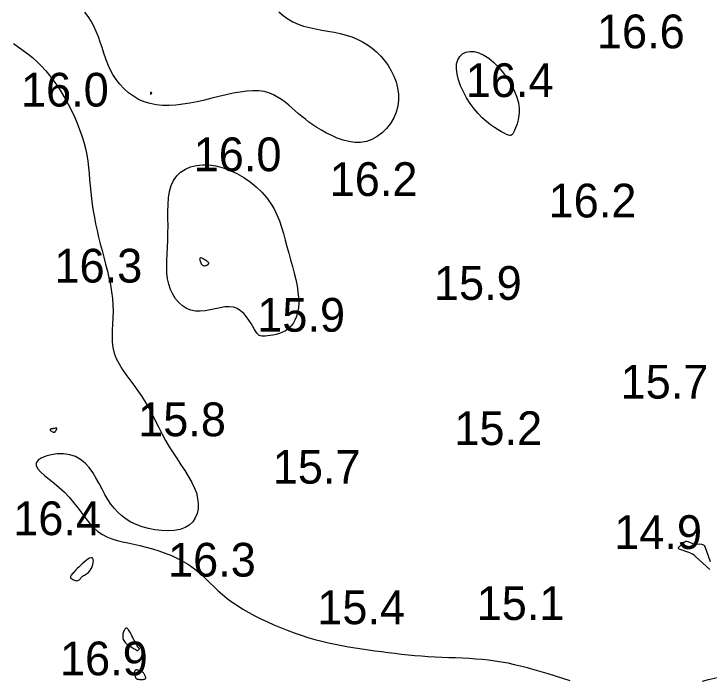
# Model space of a CAD drawing. Extents: x 3040093 to 3056816, y 408076 to 509144.
# Drawn here: x 3045566.4 to 3045669.4, y 433952.2 to 434050.9 of the extents above; entities that cross this region are included whole.
import ezdxf

# ---------------------------------------------------------------- set-up
doc = ezdxf.new("R2010")
doc.units = 0
for name, color, linetype in [('V-CHAN-CONT-EL15', 7, 'Continuous'), ('V-CHAN-CONT-EL17', 7, 'Continuous'), ('V-TOPO-SOUN-0610', 7, 'Continuous')]:
    doc.layers.add(name, color=color, linetype=linetype)

msp = doc.modelspace()

# ---------------------------------------------------------------- linework, layer by layer
at = {"layer": 'V-CHAN-CONT-EL15'}
msp.add_lwpolyline([(3045669.54, 433968.59), (3045667.43, 433970.52), (3045667.2, 433970.71), (3045666.96, 433970.87), (3045666.7, 433971.01), (3045666.42, 433971.12), (3045665.13, 433971.56), (3045664.97, 433971.64), (3045664.9, 433971.74), (3045664.92, 433971.86), (3045665.03, 433972), (3045665.75, 433972.67), (3045665.87, 433972.76), (3045666, 433972.8), (3045666.13, 433972.81), (3045666.28, 433972.77), (3045666.87, 433972.52), (3045667.02, 433972.47), (3045667.17, 433972.43), (3045667.33, 433972.4), (3045667.48, 433972.39), (3045668.29, 433972.36), (3045668.47, 433972.33), (3045668.61, 433972.26), (3045668.72, 433972.14), (3045668.8, 433971.99), (3045669.58, 433969.77)], dxfattribs=at)
at = {"layer": 'V-CHAN-CONT-EL17'}
for points in [[(3045605.67, 434051.22), (3045606.32, 434050.67), (3045607.02, 434050.19), (3045607.75, 434049.77), (3045608.53, 434049.42), (3045609.36, 434049.13), (3045610.23, 434048.9), (3045611.12, 434048.71), (3045612.04, 434048.54), (3045612.96, 434048.37), (3045613.87, 434048.21), (3045614.78, 434048.01), (3045615.65, 434047.79), (3045616.5, 434047.51), (3045617.31, 434047.17), (3045618.08, 434046.79), (3045618.81, 434046.35), (3045619.5, 434045.85), (3045620.15, 434045.3), (3045620.77, 434044.69), (3045621.33, 434044.02), (3045621.86, 434043.29), (3045622.32, 434042.51), (3045622.72, 434041.69), (3045623.05, 434040.84), (3045623.28, 434039.96), (3045623.41, 434039.06), (3045623.42, 434038.16), (3045623.31, 434037.26), (3045623.06, 434036.38), (3045622.7, 434035.52), (3045622.22, 434034.71), (3045621.64, 434033.96), (3045620.98, 434033.31), (3045620.26, 434032.75), (3045619.48, 434032.32), (3045618.65, 434032.03), (3045617.8, 434031.89), (3045616.93, 434031.89), (3045616.06, 434032.02), (3045615.19, 434032.23), (3045614.34, 434032.53), (3045613.52, 434032.89), (3045612.73, 434033.28), (3045612, 434033.68), (3045611.33, 434034.09), (3045610.72, 434034.5), (3045610.15, 434034.9), (3045609.61, 434035.31), (3045609.1, 434035.72), (3045608.61, 434036.13), (3045608.12, 434036.55), (3045607.64, 434036.97), (3045607.14, 434037.4), (3045606.62, 434037.83), (3045606.08, 434038.24), (3045605.5, 434038.61), (3045604.88, 434038.94), (3045604.21, 434039.22), (3045603.49, 434039.42), (3045602.7, 434039.53), (3045601.84, 434039.55), (3045600.92, 434039.49), (3045599.95, 434039.35), (3045598.93, 434039.17), (3045597.88, 434038.94), (3045596.81, 434038.68), (3045595.73, 434038.42), (3045594.65, 434038.16), (3045593.57, 434037.92), (3045592.51, 434037.71), (3045591.46, 434037.54), (3045590.43, 434037.41), (3045589.43, 434037.35), (3045588.45, 434037.36), (3045587.51, 434037.45), (3045586.6, 434037.63), (3045585.73, 434037.9), (3045584.91, 434038.27), (3045584.13, 434038.73), (3045583.41, 434039.25), (3045582.74, 434039.85), (3045582.13, 434040.5), (3045581.58, 434041.19), (3045581.1, 434041.93), (3045580.69, 434042.7), (3045580.34, 434043.49), (3045580.03, 434044.29), (3045579.75, 434045.11), (3045579.48, 434045.93), (3045579.22, 434046.75), (3045578.94, 434047.55), (3045578.63, 434048.34), (3045578.29, 434049.1), (3045577.89, 434049.83), (3045577.45, 434050.53), (3045576.96, 434051.19)], [(3045566.35, 434046.52), (3045567.07, 434046.04), (3045567.79, 434045.53), (3045568.5, 434045.01), (3045569.2, 434044.45), (3045569.87, 434043.83), (3045570.53, 434043.18), (3045571.16, 434042.48), (3045571.77, 434041.74), (3045572.36, 434040.96), (3045572.92, 434040.15), (3045573.47, 434039.3), (3045573.99, 434038.43), (3045574.48, 434037.54), (3045574.96, 434036.63), (3045575.4, 434035.7), (3045575.8, 434034.76), (3045576.17, 434033.81), (3045576.5, 434032.86), (3045576.79, 434031.91), (3045577.02, 434030.97), (3045577.21, 434030.04), (3045577.36, 434029.11), (3045577.48, 434028.19), (3045577.57, 434027.28), (3045577.65, 434026.36), (3045577.73, 434025.45), (3045577.81, 434024.53), (3045577.91, 434023.6), (3045578.04, 434022.67), (3045578.18, 434021.73), (3045578.35, 434020.77), (3045578.54, 434019.81), (3045578.75, 434018.84), (3045578.98, 434017.86), (3045579.22, 434016.87), (3045579.48, 434015.87), (3045579.74, 434014.86), (3045580.01, 434013.84), (3045580.27, 434012.82), (3045580.51, 434011.8), (3045580.72, 434010.78), (3045580.9, 434009.77), (3045581.03, 434008.77), (3045581.1, 434007.79), (3045581.12, 434006.83), (3045581.08, 434005.89), (3045581.04, 434004.97), (3045580.99, 434004.07), (3045580.97, 434003.19), (3045580.99, 434002.33), (3045581.09, 434001.49), (3045581.29, 434000.67), (3045581.59, 433999.87), (3045582, 433999.08), (3045582.48, 433998.3), (3045583.02, 433997.51), (3045583.61, 433996.72), (3045584.21, 433995.91), (3045584.81, 433995.09), (3045585.39, 433994.24), (3045585.94, 433993.35), (3045586.45, 433992.44), (3045586.94, 433991.51), (3045587.43, 433990.57), (3045587.91, 433989.62), (3045588.4, 433988.67), (3045588.91, 433987.72), (3045589.44, 433986.79), (3045590.01, 433985.88), (3045590.6, 433984.99), (3045591.18, 433984.12), (3045591.75, 433983.26), (3045592.27, 433982.41), (3045592.75, 433981.58), (3045593.15, 433980.75), (3045593.46, 433979.94), (3045593.65, 433979.13), (3045593.74, 433978.34), (3045593.71, 433977.59), (3045593.57, 433976.88), (3045593.3, 433976.24), (3045592.92, 433975.67), (3045592.41, 433975.19), (3045591.79, 433974.81), (3045591.04, 433974.54), (3045590.19, 433974.38), (3045589.27, 433974.33), (3045588.3, 433974.36), (3045587.32, 433974.48), (3045586.35, 433974.67), (3045585.41, 433974.94), (3045584.54, 433975.26), (3045583.75, 433975.64), (3045583.04, 433976.06), (3045582.4, 433976.54), (3045581.82, 433977.08), (3045581.29, 433977.67), (3045580.8, 433978.3), (3045580.35, 433978.99), (3045579.91, 433979.74), (3045579.48, 433980.53), (3045579.04, 433981.35), (3045578.59, 433982.17), (3045578.11, 433982.96), (3045577.57, 433983.7), (3045576.98, 433984.36), (3045576.31, 433984.91), (3045575.55, 433985.33), (3045574.69, 433985.59), (3045573.78, 433985.72), (3045572.85, 433985.72), (3045571.97, 433985.6), (3045571.16, 433985.4), (3045570.49, 433985.12), (3045570, 433984.78), (3045569.74, 433984.39), (3045569.73, 433983.98), (3045569.96, 433983.54), (3045570.38, 433983.06), (3045570.95, 433982.55), (3045571.63, 433982), (3045572.38, 433981.4), (3045573.15, 433980.75), (3045573.9, 433980.06), (3045574.6, 433979.31), (3045575.26, 433978.52), (3045575.88, 433977.72), (3045576.48, 433976.93), (3045577.06, 433976.16), (3045577.65, 433975.45), (3045578.25, 433974.8), (3045578.87, 433974.24), (3045579.53, 433973.79), (3045580.22, 433973.43), (3045580.95, 433973.14), (3045581.71, 433972.91), (3045582.5, 433972.71), (3045583.33, 433972.54), (3045584.19, 433972.36), (3045585.08, 433972.17), (3045586.01, 433971.93), (3045586.95, 433971.67), (3045587.9, 433971.37), (3045588.84, 433971.03), (3045589.76, 433970.66), (3045590.65, 433970.25), (3045591.5, 433969.81), (3045592.29, 433969.34), (3045593.01, 433968.83), (3045593.67, 433968.3), (3045594.3, 433967.75), (3045594.9, 433967.18), (3045595.48, 433966.61), (3045596.08, 433966.03), (3045596.69, 433965.45), (3045597.33, 433964.88), (3045598.02, 433964.32), (3045598.76, 433963.78), (3045599.54, 433963.25), (3045600.36, 433962.73), (3045601.22, 433962.24), (3045602.11, 433961.75), (3045603.03, 433961.29), (3045603.98, 433960.84), (3045604.95, 433960.4), (3045605.94, 433959.99), (3045606.94, 433959.6), (3045607.96, 433959.22), (3045608.98, 433958.87), (3045610, 433958.55), (3045611.03, 433958.25), (3045612.04, 433957.98), (3045613.05, 433957.74), (3045614.05, 433957.52), (3045615.04, 433957.33), (3045616.02, 433957.16), (3045617, 433956.99), (3045617.97, 433956.85), (3045618.95, 433956.71), (3045619.92, 433956.57), (3045620.9, 433956.44), (3045621.88, 433956.31), (3045622.86, 433956.19), (3045623.85, 433956.08), (3045624.83, 433955.97), (3045625.83, 433955.87), (3045626.82, 433955.79), (3045627.83, 433955.72), (3045628.84, 433955.66), (3045629.85, 433955.62), (3045630.86, 433955.58), (3045631.87, 433955.54), (3045632.87, 433955.5), (3045633.87, 433955.45), (3045634.85, 433955.39), (3045635.82, 433955.31), (3045636.77, 433955.21), (3045637.71, 433955.08), (3045638.65, 433954.92), (3045639.59, 433954.75), (3045640.53, 433954.55), (3045641.49, 433954.32), (3045642.46, 433954.07), (3045643.46, 433953.79), (3045644.49, 433953.49), (3045645.54, 433953.17), (3045646.62, 433952.84), (3045647.71, 433952.5), (3045648.81, 433952.17)], [(3045668.44, 433952.05), (3045669.35, 433952.3), (3045670.24, 433952.52), (3045671.14, 433952.72), (3045672.04, 433952.87), (3045672.95, 433952.97), (3045673.88, 433953.01), (3045674.84, 433952.98), (3045675.84, 433952.88), (3045676.89, 433952.69), (3045677.96, 433952.42), (3045679.05, 433952.08)]]:
    msp.add_lwpolyline(points, dxfattribs=at)
for points in [[(3045634.03, 434037.65), (3045633.5, 434038.5), (3045633.02, 434039.39), (3045632.62, 434040.28), (3045632.31, 434041.17), (3045632.1, 434042.02), (3045632, 434042.82), (3045632.02, 434043.53), (3045632.19, 434044.14), (3045632.48, 434044.64), (3045632.89, 434045.02), (3045633.38, 434045.27), (3045633.96, 434045.38), (3045634.61, 434045.35), (3045635.31, 434045.18), (3045636.04, 434044.84), (3045636.79, 434044.35), (3045637.54, 434043.72), (3045638.27, 434042.98), (3045638.96, 434042.15), (3045639.6, 434041.27), (3045640.15, 434040.36), (3045640.61, 434039.45), (3045640.96, 434038.57), (3045641.17, 434037.73), (3045641.27, 434036.96), (3045641.28, 434036.24), (3045641.21, 434035.58), (3045641.09, 434034.99), (3045640.93, 434034.48), (3045640.76, 434034.03), (3045640.6, 434033.65), (3045640.46, 434033.36), (3045640.34, 434033.14), (3045640.21, 434032.99), (3045640.07, 434032.92), (3045639.9, 434032.91), (3045639.69, 434032.96), (3045639.43, 434033.07), (3045639.09, 434033.24), (3045638.68, 434033.46), (3045638.19, 434033.75), (3045637.65, 434034.09), (3045637.06, 434034.5), (3045636.45, 434034.98), (3045635.83, 434035.53), (3045635.21, 434036.16), (3045634.6, 434036.87)], [(3045586.68, 434039.04), (3045586.7, 434039.05), (3045586.72, 434039.05), (3045586.74, 434039.07), (3045586.76, 434039.09), (3045586.78, 434039.11), (3045586.8, 434039.13), (3045586.82, 434039.15), (3045586.83, 434039.17), (3045586.84, 434039.19), (3045586.84, 434039.21), (3045586.84, 434039.22), (3045586.84, 434039.24), (3045586.83, 434039.25), (3045586.82, 434039.27), (3045586.81, 434039.28), (3045586.8, 434039.29), (3045586.78, 434039.3), (3045586.77, 434039.3), (3045586.75, 434039.31), (3045586.74, 434039.31), (3045586.72, 434039.3), (3045586.71, 434039.29), (3045586.69, 434039.27), (3045586.68, 434039.25), (3045586.67, 434039.22), (3045586.66, 434039.19), (3045586.65, 434039.15), (3045586.65, 434039.12), (3045586.65, 434039.09), (3045586.65, 434039.07), (3045586.67, 434039.05)], [(3045598.33, 434007.54), (3045597.67, 434007.5), (3045596.97, 434007.39), (3045596.25, 434007.23), (3045595.51, 434007.07), (3045594.77, 434006.93), (3045594.04, 434006.86), (3045593.33, 434006.88), (3045592.65, 434007.03), (3045592, 434007.3), (3045591.41, 434007.68), (3045590.86, 434008.16), (3045590.38, 434008.73), (3045589.96, 434009.38), (3045589.62, 434010.1), (3045589.37, 434010.87), (3045589.2, 434011.69), (3045589.1, 434012.55), (3045589.07, 434013.46), (3045589.08, 434014.4), (3045589.12, 434015.38), (3045589.17, 434016.38), (3045589.22, 434017.41), (3045589.25, 434018.46), (3045589.26, 434019.53), (3045589.25, 434020.61), (3045589.25, 434021.67), (3045589.27, 434022.71), (3045589.35, 434023.7), (3045589.5, 434024.63), (3045589.73, 434025.49), (3045590.08, 434026.26), (3045590.55, 434026.93), (3045591.13, 434027.49), (3045591.83, 434027.94), (3045592.61, 434028.27), (3045593.47, 434028.49), (3045594.39, 434028.59), (3045595.36, 434028.56), (3045596.37, 434028.41), (3045597.41, 434028.14), (3045598.45, 434027.75), (3045599.48, 434027.26), (3045600.48, 434026.68), (3045601.43, 434026.03), (3045602.33, 434025.31), (3045603.14, 434024.54), (3045603.86, 434023.73), (3045604.46, 434022.89), (3045604.97, 434022.03), (3045605.4, 434021.15), (3045605.76, 434020.25), (3045606.08, 434019.32), (3045606.35, 434018.38), (3045606.62, 434017.42), (3045606.88, 434016.45), (3045607.15, 434015.46), (3045607.43, 434014.47), (3045607.7, 434013.48), (3045607.96, 434012.51), (3045608.19, 434011.55), (3045608.38, 434010.63), (3045608.52, 434009.74), (3045608.61, 434008.9), (3045608.63, 434008.12), (3045608.58, 434007.39), (3045608.47, 434006.72), (3045608.3, 434006.11), (3045608.07, 434005.56), (3045607.79, 434005.07), (3045607.46, 434004.65), (3045607.09, 434004.29), (3045606.67, 434003.99), (3045606.23, 434003.76), (3045605.76, 434003.57), (3045605.3, 434003.43), (3045604.84, 434003.33), (3045604.41, 434003.27), (3045604.01, 434003.22), (3045603.66, 434003.19), (3045603.38, 434003.18), (3045603.14, 434003.18), (3045602.94, 434003.22), (3045602.76, 434003.29), (3045602.6, 434003.41), (3045602.44, 434003.6), (3045602.26, 434003.85), (3045602.07, 434004.17), (3045601.83, 434004.59), (3045601.56, 434005.05), (3045601.24, 434005.55), (3045600.88, 434006.05), (3045600.48, 434006.52), (3045600.02, 434006.93), (3045599.51, 434007.26), (3045598.95, 434007.47)], [(3045595.08, 434013.73), (3045595.14, 434013.76), (3045595.19, 434013.8), (3045595.23, 434013.84), (3045595.26, 434013.88), (3045595.28, 434013.92), (3045595.29, 434013.96), (3045595.29, 434014.01), (3045595.28, 434014.04), (3045595.26, 434014.08), (3045595.22, 434014.12), (3045595.18, 434014.17), (3045595.12, 434014.21), (3045595.04, 434014.27), (3045594.96, 434014.32), (3045594.86, 434014.39), (3045594.74, 434014.47), (3045594.62, 434014.54), (3045594.49, 434014.62), (3045594.37, 434014.69), (3045594.25, 434014.74), (3045594.15, 434014.77), (3045594.06, 434014.77), (3045594, 434014.74), (3045593.96, 434014.67), (3045593.95, 434014.57), (3045593.97, 434014.45), (3045594, 434014.31), (3045594.05, 434014.17), (3045594.12, 434014.03), (3045594.19, 434013.91), (3045594.28, 434013.8), (3045594.37, 434013.72), (3045594.46, 434013.66), (3045594.56, 434013.63), (3045594.66, 434013.62), (3045594.75, 434013.62), (3045594.84, 434013.64), (3045594.93, 434013.66), (3045595.01, 434013.69)], [(3045571.79, 433989.3), (3045571.81, 433989.26), (3045571.86, 433989.21), (3045571.92, 433989.16), (3045571.98, 433989.11), (3045572.05, 433989.06), (3045572.13, 433989.02), (3045572.2, 433988.99), (3045572.26, 433988.96), (3045572.32, 433988.95), (3045572.38, 433988.95), (3045572.43, 433988.96), (3045572.47, 433988.97), (3045572.52, 433989), (3045572.56, 433989.04), (3045572.6, 433989.08), (3045572.64, 433989.14), (3045572.68, 433989.2), (3045572.71, 433989.27), (3045572.74, 433989.33), (3045572.76, 433989.39), (3045572.78, 433989.45), (3045572.78, 433989.5), (3045572.77, 433989.53), (3045572.74, 433989.55), (3045572.71, 433989.56), (3045572.66, 433989.56), (3045572.6, 433989.55), (3045572.54, 433989.54), (3045572.46, 433989.52), (3045572.38, 433989.5), (3045572.3, 433989.48), (3045572.21, 433989.47), (3045572.12, 433989.46), (3045572.03, 433989.45), (3045571.96, 433989.43), (3045571.89, 433989.42), (3045571.83, 433989.4), (3045571.79, 433989.38), (3045571.78, 433989.34)], [(3045575.03, 433967.21), (3045575.14, 433967.14), (3045575.27, 433967.08), (3045575.4, 433967.03), (3045575.53, 433966.98), (3045575.66, 433966.95), (3045575.79, 433966.94), (3045575.91, 433966.96), (3045576.01, 433967), (3045576.09, 433967.06), (3045576.18, 433967.14), (3045576.25, 433967.23), (3045576.33, 433967.34), (3045576.41, 433967.44), (3045576.51, 433967.54), (3045576.61, 433967.63), (3045576.74, 433967.71), (3045576.88, 433967.78), (3045577.02, 433967.86), (3045577.18, 433967.95), (3045577.34, 433968.05), (3045577.5, 433968.18), (3045577.65, 433968.34), (3045577.79, 433968.54), (3045577.92, 433968.78), (3045578.04, 433969.05), (3045578.12, 433969.34), (3045578.19, 433969.62), (3045578.21, 433969.88), (3045578.19, 433970.1), (3045578.13, 433970.26), (3045578.02, 433970.35), (3045577.85, 433970.35), (3045577.64, 433970.27), (3045577.39, 433970.13), (3045577.12, 433969.93), (3045576.84, 433969.71), (3045576.56, 433969.46), (3045576.28, 433969.21), (3045576.03, 433968.97), (3045575.81, 433968.75), (3045575.61, 433968.55), (3045575.45, 433968.37), (3045575.31, 433968.21), (3045575.19, 433968.07), (3045575.08, 433967.94), (3045575, 433967.83), (3045574.93, 433967.74), (3045574.88, 433967.66), (3045574.83, 433967.59), (3045574.81, 433967.53), (3045574.8, 433967.48), (3045574.8, 433967.43), (3045574.83, 433967.38), (3045574.88, 433967.32), (3045574.94, 433967.27)], [(3045584.71, 433956.58), (3045584.73, 433956.59), (3045584.76, 433956.6), (3045584.78, 433956.62), (3045584.81, 433956.64), (3045584.84, 433956.66), (3045584.87, 433956.69), (3045584.9, 433956.71), (3045584.93, 433956.74), (3045584.95, 433956.76), (3045584.98, 433956.78), (3045585, 433956.8), (3045585.02, 433956.83), (3045585.03, 433956.84), (3045585.04, 433956.86), (3045585.04, 433956.87), (3045585.03, 433956.88), (3045585.02, 433956.89), (3045584.99, 433956.91), (3045584.96, 433956.94), (3045584.92, 433956.99), (3045584.86, 433957.05), (3045584.79, 433957.15), (3045584.71, 433957.28), (3045584.62, 433957.44), (3045584.52, 433957.63), (3045584.4, 433957.84), (3045584.28, 433958.07), (3045584.16, 433958.3), (3045584.04, 433958.54), (3045583.92, 433958.78), (3045583.8, 433959), (3045583.69, 433959.2), (3045583.6, 433959.38), (3045583.5, 433959.54), (3045583.42, 433959.68), (3045583.33, 433959.78), (3045583.25, 433959.86), (3045583.17, 433959.91), (3045583.09, 433959.92), (3045583.01, 433959.9), (3045582.94, 433959.84), (3045582.86, 433959.76), (3045582.79, 433959.65), (3045582.73, 433959.53), (3045582.67, 433959.39), (3045582.62, 433959.23), (3045582.58, 433959.07), (3045582.56, 433958.91), (3045582.55, 433958.74), (3045582.56, 433958.57), (3045582.58, 433958.4), (3045582.63, 433958.24), (3045582.7, 433958.08), (3045582.79, 433957.92), (3045582.91, 433957.77), (3045583.06, 433957.62), (3045583.22, 433957.49), (3045583.4, 433957.36), (3045583.59, 433957.25), (3045583.78, 433957.14), (3045583.96, 433957.04), (3045584.12, 433956.95), (3045584.26, 433956.87), (3045584.37, 433956.8), (3045584.46, 433956.75), (3045584.53, 433956.7), (3045584.58, 433956.66), (3045584.61, 433956.63), (3045584.64, 433956.6), (3045584.66, 433956.59), (3045584.68, 433956.58)], [(3045585.5, 433952.31), (3045585.59, 433952.32), (3045585.68, 433952.33), (3045585.75, 433952.34), (3045585.82, 433952.37), (3045585.88, 433952.4), (3045585.92, 433952.45), (3045585.95, 433952.51), (3045585.95, 433952.58), (3045585.94, 433952.66), (3045585.92, 433952.75), (3045585.88, 433952.84), (3045585.84, 433952.94), (3045585.79, 433953.03), (3045585.73, 433953.12), (3045585.67, 433953.2), (3045585.61, 433953.27), (3045585.56, 433953.33), (3045585.5, 433953.38), (3045585.43, 433953.43), (3045585.36, 433953.47), (3045585.29, 433953.51), (3045585.2, 433953.55), (3045585.11, 433953.58), (3045585.01, 433953.62), (3045584.91, 433953.66), (3045584.8, 433953.69), (3045584.69, 433953.71), (3045584.59, 433953.72), (3045584.5, 433953.72), (3045584.42, 433953.69), (3045584.36, 433953.65), (3045584.32, 433953.58), (3045584.29, 433953.48), (3045584.28, 433953.37), (3045584.29, 433953.26), (3045584.3, 433953.13), (3045584.32, 433953.01), (3045584.35, 433952.89), (3045584.38, 433952.78), (3045584.41, 433952.69), (3045584.44, 433952.61), (3045584.47, 433952.55), (3045584.5, 433952.5), (3045584.54, 433952.45), (3045584.59, 433952.42), (3045584.64, 433952.39), (3045584.7, 433952.37), (3045584.77, 433952.35), (3045584.85, 433952.34), (3045584.93, 433952.33), (3045585.02, 433952.32), (3045585.11, 433952.31), (3045585.21, 433952.31), (3045585.31, 433952.31), (3045585.4, 433952.31)]]:
    msp.add_lwpolyline(points, close=True, dxfattribs=at)

# ---------------------------------------------------------------- texts
at = {"layer": 'V-TOPO-SOUN-0610'}
for s, p in [('16.6 ', (3045652.81, 434045.83)), ('16.4 ', (3045633.38, 434038.61)), ('16.0 ', (3045567.47, 434037.2)), ('16.0 ', (3045593.06, 434027.62)), ('16.2 ', (3045613.21, 434023.95)), ('16.2 ', (3045645.65, 434020.77)), ('16.3 ', (3045572.43, 434011.12)), ('15.9 ', (3045628.66, 434008.56)), ('15.9 ', (3045602.48, 434003.84)), ('15.7 ', (3045656.32, 433993.93)), ('15.8 ', (3045584.83, 433988.35)), ('15.2 ', (3045631.68, 433987.04)), ('15.7 ', (3045604.78, 433981.33)), ('16.4 ', (3045566.32, 433973.69)), ('14.9 ', (3045655.37, 433971.65)), ('16.3 ', (3045589.26, 433967.55)), ('15.1 ', (3045634.99, 433961.12)), ('15.4 ', (3045611.37, 433960.5)), ('16.9 ', (3045573.25, 433952.92))]:
    msp.add_text(s, height=5, dxfattribs=at).set_placement(p)

doc.saveas('drawing.dxf')
